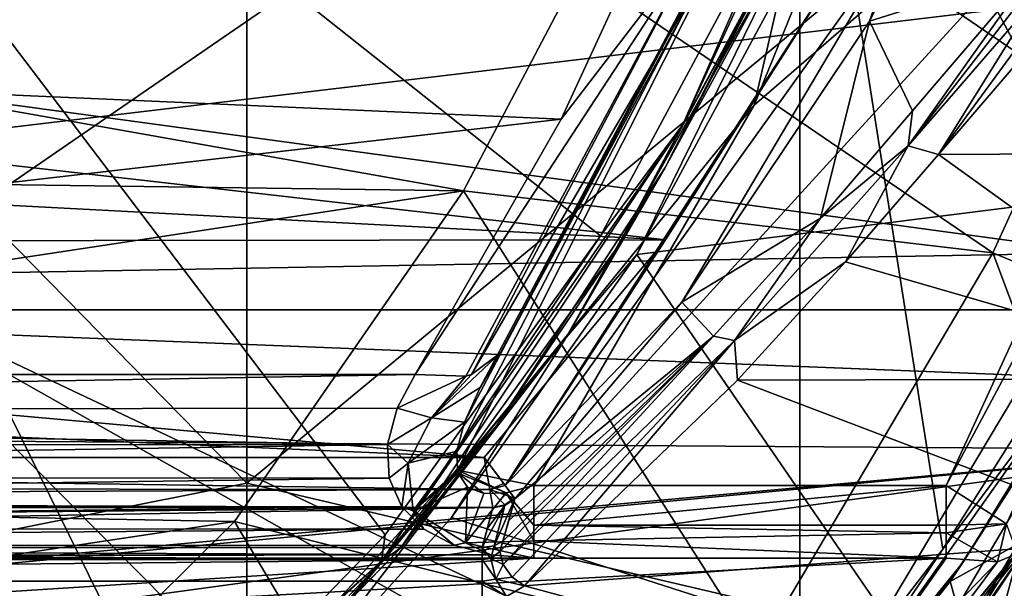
# Model space of a CAD drawing. Extents: x -252 to 252, y -10 to 987.
# Tile 526 of 656: x -106.83 to -101.97, y 892.59 to 895.39. Entities that reach past the tile are written whole.
import ezdxf

# ---------------------------------------------------------------- set-up
doc = ezdxf.new("R2010")
doc.units = 0
doc.header["$LTSCALE"] = 65.185185
for name, color, linetype in [('1760', 7, 'CONTINUOUS'), ('1763', 7, 'CONTINUOUS'), ('1764', 7, 'CONTINUOUS'), ('1782', 7, 'CONTINUOUS'), ('2641', 7, 'CONTINUOUS'), ('2642', 7, 'CONTINUOUS'), ('2643', 7, 'CONTINUOUS'), ('2645', 7, 'CONTINUOUS'), ('28', 7, 'CONTINUOUS'), ('29', 7, 'CONTINUOUS'), ('31', 7, 'CONTINUOUS'), ('32', 7, 'CONTINUOUS'), ('34', 7, 'CONTINUOUS'), ('3719', 7, 'CONTINUOUS'), ('3723', 7, 'CONTINUOUS'), ('3725', 7, 'CONTINUOUS'), ('3726', 7, 'CONTINUOUS'), ('3728', 7, 'CONTINUOUS'), ('3752', 7, 'CONTINUOUS'), ('3767', 7, 'CONTINUOUS'), ('3769', 7, 'CONTINUOUS'), ('3773', 7, 'CONTINUOUS'), ('3774', 7, 'CONTINUOUS'), ('3791', 7, 'CONTINUOUS'), ('3793', 7, 'CONTINUOUS'), ('3797', 7, 'CONTINUOUS'), ('3798', 7, 'CONTINUOUS'), ('3927', 7, 'CONTINUOUS'), ('430', 7, 'CONTINUOUS'), ('432', 7, 'CONTINUOUS'), ('433', 7, 'CONTINUOUS'), ('436', 7, 'CONTINUOUS'), ('448', 7, 'CONTINUOUS'), ('450', 7, 'CONTINUOUS'), ('451', 7, 'CONTINUOUS'), ('460', 7, 'CONTINUOUS'), ('470', 7, 'CONTINUOUS'), ('471', 7, 'CONTINUOUS'), ('472', 7, 'CONTINUOUS'), ('482', 7, 'CONTINUOUS'), ('483', 7, 'CONTINUOUS'), ('484', 7, 'CONTINUOUS'), ('50', 7, 'CONTINUOUS'), ('52', 7, 'CONTINUOUS'), ('53', 7, 'CONTINUOUS'), ('582', 7, 'CONTINUOUS'), ('627', 7, 'CONTINUOUS'), ('639', 7, 'CONTINUOUS')]:
    doc.layers.add(name, color=color, linetype=linetype)

msp = doc.modelspace()

# ---------------------------------------------------------------- linework, layer by layer
at = {"layer": '1760', "color": 7, "linetype": 'CONTINUOUS'}
for points in [[(-102.3664, 890.7118, -15.5), (-99.1754, 893.2858, -15.5), (-100.6017, 893.5685, -15.5), (-102.3664, 890.7118, -15.5)], [(-100.0303, 891.7136, -15.5), (-99.1754, 893.2858, -15.5), (-102.3664, 890.7118, -15.5), (-100.0303, 891.7136, -15.5)]]:
    msp.add_3dface(points, dxfattribs=at)
at = {"layer": '1763', "color": 7, "linetype": 'CONTINUOUS'}
for points in [[(-101.4966, 894.2431, -64.5), (-100.8423, 895.7593, -64.5), (-110.0001, 895.4, -64.5), (-101.4966, 894.2431, -64.5)], [(-118.3527, 893.9376, -64.5), (-101.4966, 894.2431, -64.5), (-110.0001, 895.4, -64.5), (-118.3527, 893.9376, -64.5)], [(-103.0801, 891.5918, -64.5), (-101.4966, 894.2431, -64.5), (-118.3527, 893.9376, -64.5), (-103.0801, 891.5918, -64.5)], [(-116.7303, 891.3406, -64.5), (-103.0801, 891.5918, -64.5), (-118.3527, 893.9376, -64.5), (-116.7303, 891.3406, -64.5)]]:
    msp.add_3dface(points, dxfattribs=at)
at = {"layer": '1764', "color": 7, "linetype": 'CONTINUOUS'}
msp.add_3dface([(-102.4459, 890.7714, -15.6), (-100.692, 893.612, -15.6), (-101.4482, 892.2345, -63.5), (-102.4459, 890.7714, -15.6)], dxfattribs=at)
at = {"layer": '1782', "color": 7, "linetype": 'CONTINUOUS'}
for points in [[(-100.5498, 895.1412, -64.366), (-101.4966, 894.2431, -64.5), (-102.0455, 892.2199, -64.366), (-100.5498, 895.1412, -64.366)], [(-100.5498, 895.1412, -64.366), (-102.0455, 892.2199, -64.366), (-100.2109, 895.0023, -63.9995), (-100.5498, 895.1412, -64.366)], [(-100.2109, 895.0023, -63.9995), (-102.0455, 892.2199, -64.366), (-101.736, 892.024, -63.9995), (-100.2109, 895.0023, -63.9995)], [(-101.4966, 894.2431, -64.5), (-103.0801, 891.5918, -64.5), (-102.0455, 892.2199, -64.366), (-101.4966, 894.2431, -64.5)]]:
    msp.add_3dface(points, dxfattribs=at)
at = {"layer": '2641', "color": 7, "linetype": 'CONTINUOUS'}
for points in [[(-100.692, 893.612, -15.6), (-102.4459, 890.7714, -15.6), (-101.7268, 891.7371, -15.5293), (-100.692, 893.612, -15.6)], [(-102.3664, 890.7118, -15.5), (-100.6017, 893.5685, -15.5), (-101.7268, 891.7371, -15.5293), (-102.3664, 890.7118, -15.5)]]:
    msp.add_3dface(points, dxfattribs=at)
at = {"layer": '2642', "color": 7, "linetype": 'CONTINUOUS'}
for points in [[(-104.6397, 894.5483, -68.3), (-110, 895.5, -68.3), (-104.0675, 895.6356, -68.3), (-104.6397, 894.5483, -68.3)], [(-115.4447, 894.6957, -68.3), (-110, 895.5, -68.3), (-104.6397, 894.5483, -68.3), (-115.4447, 894.6957, -68.3)], [(-114.3603, 893.0753, -68.3), (-115.4447, 894.6957, -68.3), (-104.6397, 894.5483, -68.3), (-114.3603, 893.0753, -68.3)], [(-105.7701, 892.9152, -68.3), (-114.3603, 893.0753, -68.3), (-104.6397, 894.5483, -68.3), (-105.7701, 892.9152, -68.3)], [(-113.1364, 891.8089, -68.3), (-114.3603, 893.0753, -68.3), (-105.7701, 892.9152, -68.3), (-113.1364, 891.8089, -68.3)], [(-107.0053, 891.6936, -68.3), (-113.1364, 891.8089, -68.3), (-105.7701, 892.9152, -68.3), (-107.0053, 891.6936, -68.3)]]:
    msp.add_3dface(points, dxfattribs=at)
at = {"layer": '2643', "color": 7, "linetype": 'CONTINUOUS'}
for points in [[(-101.4432, 895.517, -68.4), (-99.7587, 893.3017, -68.5), (-102.0249, 894.2419, -68.4), (-101.4432, 895.517, -68.4)], [(-102.0249, 894.2419, -68.4), (-100.9104, 891.2731, -68.5), (-103.1876, 892.273, -68.4), (-102.0249, 894.2419, -68.4)], [(-99.7587, 893.3017, -68.5), (-100.9104, 891.2731, -68.5), (-102.0249, 894.2419, -68.4), (-99.7587, 893.3017, -68.5)]]:
    msp.add_3dface(points, dxfattribs=at)
at = {"layer": '2645', "color": 7, "linetype": 'CONTINUOUS'}
for points in [[(-104.6397, 894.5483, -68.3), (-104.0675, 895.6356, -68.3), (-102.0249, 894.2419, -68.4), (-104.6397, 894.5483, -68.3)], [(-104.0675, 895.6356, -68.3), (-101.4432, 895.517, -68.4), (-102.0249, 894.2419, -68.4), (-104.0675, 895.6356, -68.3)], [(-105.7701, 892.9152, -68.3), (-104.6397, 894.5483, -68.3), (-103.1876, 892.273, -68.4), (-105.7701, 892.9152, -68.3)], [(-104.6397, 894.5483, -68.3), (-102.0249, 894.2419, -68.4), (-103.1876, 892.273, -68.4), (-104.6397, 894.5483, -68.3)], [(-107.0053, 891.6936, -68.3), (-105.7701, 892.9152, -68.3), (-104.4578, 890.7128, -68.4), (-107.0053, 891.6936, -68.3)], [(-105.7701, 892.9152, -68.3), (-103.1876, 892.273, -68.4), (-104.4578, 890.7128, -68.4), (-105.7701, 892.9152, -68.3)]]:
    msp.add_3dface(points, dxfattribs=at)
at = {"layer": '28', "color": 7, "linetype": 'CONTINUOUS'}
for points in [[(-102.2358, 892.6202, 13.5), (-101.3852, 893.9445, 13.5), (-100.8394, 893.3915, 13.5), (-102.2358, 892.6202, 13.5)], [(-101.9793, 891.7135, 13.5), (-102.2358, 892.6202, 13.5), (-100.8394, 893.3915, 13.5), (-101.9793, 891.7135, 13.5)], [(-103.1375, 891.4907, 13.5), (-102.2358, 892.6202, 13.5), (-101.9793, 891.7135, 13.5), (-103.1375, 891.4907, 13.5)]]:
    msp.add_3dface(points, dxfattribs=at)
at = {"layer": '29', "color": 7, "linetype": 'CONTINUOUS'}
for points in [[(-102.0234, 891.2563, 14.4323), (-100.9649, 892.7155, 13.75), (-100.8088, 892.9617, 14.4573), (-102.0234, 891.2563, 14.4323)], [(-102.091, 891.174, 13.75), (-100.9649, 892.7155, 13.75), (-102.0234, 891.2563, 14.4323), (-102.091, 891.174, 13.75)]]:
    msp.add_3dface(points, dxfattribs=at)
at = {"layer": '31', "color": 7, "linetype": 'CONTINUOUS'}
for points in [[(-105.7088, 893.1049, 16.0769), (-105.7088, 898.0142, 17.0685), (-110.0084, 897.491, 17.3627), (-105.7088, 893.1049, 16.0769)], [(-105.7088, 898.0142, 17.0685), (-105.7088, 893.1049, 16.0769), (-101.537, 896.5541, 15.7033), (-105.7088, 898.0142, 17.0685)], [(-110.0084, 892.2514, 16.2363), (-105.7088, 893.1049, 16.0769), (-110.0084, 897.491, 17.3627), (-110.0084, 892.2514, 16.2363)], [(-101.537, 896.5541, 15.7033), (-105.7088, 893.1049, 16.0769), (-101.5381, 892.1289, 14.6713), (-101.537, 896.5541, 15.7033)], [(-105.7065, 888.303, 14.5957), (-105.7088, 893.1049, 16.0769), (-110.0084, 892.2514, 16.2363), (-105.7065, 888.303, 14.5957)], [(-105.7088, 893.1049, 16.0769), (-105.7065, 888.303, 14.5957), (-101.5381, 892.1289, 14.6713), (-105.7088, 893.1049, 16.0769)]]:
    msp.add_3dface(points, dxfattribs=at)
at = {"layer": '32', "color": 7, "linetype": 'CONTINUOUS'}
for points in [[(-101.2543, 894.1722, 13.8664), (-101.3852, 893.9445, 13.5), (-102.1726, 892.7137, 13.836), (-101.2543, 894.1722, 13.8664)], [(-101.3852, 893.9445, 13.5), (-102.2358, 892.6202, 13.5), (-102.1726, 892.7137, 13.836), (-101.3852, 893.9445, 13.5)], [(-102.1726, 892.7137, 13.836), (-102.2358, 892.6202, 13.5), (-103.1303, 891.4966, 13.8046), (-102.1726, 892.7137, 13.836)], [(-102.2358, 892.6202, 13.5), (-103.1375, 891.4907, 13.5), (-103.1303, 891.4966, 13.8046), (-102.2358, 892.6202, 13.5)]]:
    msp.add_3dface(points, dxfattribs=at)
at = {"layer": '34', "color": 7, "linetype": 'CONTINUOUS'}
for points in [[(-107.6332, 894.0646, 15.5447), (-107.6332, 899.7373, 16.5466), (-102.9787, 897.2633, 15.2468), (-107.6332, 894.0646, 15.5447)], [(-102.9777, 891.8608, 13.9962), (-107.6332, 894.0646, 15.5447), (-102.9787, 897.2633, 15.2468), (-102.9777, 891.8608, 13.9962)], [(-101.357, 894.2264, 14.0479), (-102.9787, 897.2633, 15.2468), (-100.5073, 895.9337, 14.0735), (-101.357, 894.2264, 14.0479)], [(-102.9777, 891.8608, 13.9962), (-102.9787, 897.2633, 15.2468), (-102.2722, 892.7797, 14.0191), (-102.9777, 891.8608, 13.9962)], [(-102.2722, 892.7797, 14.0191), (-102.9787, 897.2633, 15.2468), (-101.357, 894.2264, 14.0479), (-102.2722, 892.7797, 14.0191)], [(-106.0863, 889.2028, 13.9084), (-107.6332, 894.0646, 15.5447), (-104.1891, 890.5905, 13.959), (-106.0863, 889.2028, 13.9084)], [(-107.6309, 888.516, 13.8795), (-107.6332, 894.0646, 15.5447), (-106.0863, 889.2028, 13.9084), (-107.6309, 888.516, 13.8795)], [(-104.1891, 890.5905, 13.959), (-107.6332, 894.0646, 15.5447), (-103.2245, 891.5741, 13.9888), (-104.1891, 890.5905, 13.959)], [(-103.2245, 891.5741, 13.9888), (-107.6332, 894.0646, 15.5447), (-102.9777, 891.8608, 13.9962), (-103.2245, 891.5741, 13.9888)]]:
    msp.add_3dface(points, dxfattribs=at)
at = {"layer": '3719', "color": 7, "linetype": 'CONTINUOUS'}
for points in [[(-120.279, 895.5802, 13.5), (-119.1625, 893.3947, 13.5), (-99.6588, 895.7244, 13.5), (-120.279, 895.5802, 13.5)], [(-99.6588, 895.7244, 13.5), (-119.1625, 893.3947, 13.5), (-100.9118, 893.2711, 13.5), (-99.6588, 895.7244, 13.5)], [(-119.1625, 893.3947, 13.5), (-118.0222, 891.7155, 13.5), (-100.9118, 893.2711, 13.5), (-119.1625, 893.3947, 13.5)], [(-100.9118, 893.2711, 13.5), (-118.0222, 891.7155, 13.5), (-110, 892.4164, 13.5), (-100.9118, 893.2711, 13.5)], [(-100.9118, 893.2711, 13.5), (-110, 892.4164, 13.5), (-109.0444, 892.1611, 13.5), (-100.9118, 893.2711, 13.5)], [(-102.1387, 891.5112, 13.5), (-100.9118, 893.2711, 13.5), (-109.0444, 892.1611, 13.5), (-102.1387, 891.5112, 13.5)]]:
    msp.add_3dface(points, dxfattribs=at)
at = {"layer": '3723', "color": 7, "linetype": 'CONTINUOUS'}
for points in [[(-101.6947, 895.4263, 1.1089), (-100.1681, 894.739, 3.02), (-102.2943, 894.728, 3.045), (-101.6947, 895.4263, 1.1089)], [(-102.2943, 894.728, 3.045), (-100.7557, 893.6198, 5.1081), (-102.7529, 894.1981, 4.1282), (-102.2943, 894.728, 3.045)], [(-100.1681, 894.739, 3.02), (-100.7557, 893.6198, 5.1081), (-102.2943, 894.728, 3.045), (-100.1681, 894.739, 3.02)], [(-102.7529, 894.1981, 4.1282), (-100.7557, 893.6198, 5.1081), (-103.2866, 893.6136, 5.1178), (-102.7529, 894.1981, 4.1282)], [(-103.2866, 893.6136, 5.1178), (-101.2332, 892.8325, 6.2191), (-104.3378, 892.5983, 6.5121), (-103.2866, 893.6136, 5.1178)], [(-100.7557, 893.6198, 5.1081), (-101.2332, 892.8325, 6.2191), (-103.2866, 893.6136, 5.1178), (-100.7557, 893.6198, 5.1081)], [(-101.2332, 892.8325, 6.2191), (-101.8594, 891.9283, 7.2749), (-104.3378, 892.5983, 6.5121), (-101.2332, 892.8325, 6.2191)], [(-104.3378, 892.5983, 6.5121), (-101.8594, 891.9283, 7.2749), (-104.4275, 892.5455, 6.576), (-104.3378, 892.5983, 6.5121)]]:
    msp.add_3dface(points, dxfattribs=at)
at = {"layer": '3725', "color": 7, "linetype": 'CONTINUOUS'}
for points in [[(-103.6424, 894.3063, 8), (-117.3538, 895.8699, 8), (-102.6395, 895.8821, 8), (-103.6424, 894.3063, 8)], [(-116.8366, 895.0008, 8), (-117.3538, 895.8699, 8), (-103.6424, 894.3063, 8), (-116.8366, 895.0008, 8)], [(-116.3474, 894.2922, 8), (-116.8366, 895.0008, 8), (-103.6424, 894.3063, 8), (-116.3474, 894.2922, 8)], [(-104.5366, 893.2313, 8), (-116.3474, 894.2922, 8), (-103.6424, 894.3063, 8), (-104.5366, 893.2313, 8)], [(-115.9014, 893.7252, 8), (-116.3474, 894.2922, 8), (-104.5366, 893.2313, 8), (-115.9014, 893.7252, 8)], [(-115.4635, 893.2313, 8), (-115.9014, 893.7252, 8), (-104.5366, 893.2313, 8), (-115.4635, 893.2313, 8)]]:
    msp.add_3dface(points, dxfattribs=at)
at = {"layer": '3726', "color": 7, "linetype": 'CONTINUOUS'}
for points in [[(-115.4788, 892.8823, 7.2106), (-115.5059, 892.9851, 7.7934), (-104.4941, 892.9851, 7.7934), (-115.4788, 892.8823, 7.2106)], [(-115.4522, 892.7873, 6.6716), (-115.4788, 892.8823, 7.2106), (-104.4941, 892.9851, 7.7934), (-115.4522, 892.7873, 6.6716)], [(-104.5478, 892.7873, 6.6716), (-115.4522, 892.7873, 6.6716), (-104.4941, 892.9851, 7.7934), (-104.5478, 892.7873, 6.6716)], [(-104.5212, 892.8823, 7.2104), (-104.5478, 892.7873, 6.6716), (-104.4941, 892.9851, 7.7934), (-104.5212, 892.8823, 7.2104)], [(-104.4939, 892.9836, 7.7848), (-104.5212, 892.8823, 7.2104), (-104.4941, 892.9851, 7.7934), (-104.4939, 892.9836, 7.7848)]]:
    msp.add_3dface(points, dxfattribs=at)
at = {"layer": '3728', "color": 7, "linetype": 'CONTINUOUS'}
for points in [[(-101.698, 897.2587, 7.7718), (-101.8265, 895.6409, 1.1369), (-102.6339, 895.3869, 7.7718), (-101.698, 897.2587, 7.7718)], [(-101.8265, 895.6409, 1.1369), (-102.4219, 894.9433, 3.0924), (-102.6339, 895.3869, 7.7718), (-101.8265, 895.6409, 1.1369)], [(-102.6339, 895.3869, 7.7718), (-102.8766, 894.4139, 4.1864), (-103.5614, 893.9991, 7.7718), (-102.6339, 895.3869, 7.7718)], [(-102.4219, 894.9433, 3.0924), (-102.8766, 894.4139, 4.1864), (-102.6339, 895.3869, 7.7718), (-102.4219, 894.9433, 3.0924)], [(-102.8766, 894.4139, 4.1864), (-103.4052, 893.8309, 5.186), (-103.5614, 893.9991, 7.7718), (-102.8766, 894.4139, 4.1864)], [(-103.4052, 893.8309, 5.186), (-104.3855, 893.0285, 7.7718), (-103.5614, 893.9991, 7.7718), (-103.4052, 893.8309, 5.186)], [(-104.4444, 892.8189, 6.5941), (-104.4154, 892.9202, 7.1634), (-103.4052, 893.8309, 5.186), (-104.4444, 892.8189, 6.5941)], [(-104.4154, 892.9202, 7.1634), (-104.3855, 893.0285, 7.7718), (-103.4052, 893.8309, 5.186), (-104.4154, 892.9202, 7.1634)]]:
    msp.add_3dface(points, dxfattribs=at)
at = {"layer": '3752', "color": 7, "linetype": 'CONTINUOUS'}
for points in [[(-100.9118, 893.2711, 13.5), (-102.1387, 891.5112, 13.5), (-100.7834, 893.1425, 13.4268), (-100.9118, 893.2711, 13.5)], [(-101.9437, 891.3549, 13.25), (-100.7834, 893.1425, 13.4268), (-102.4845, 890.8271, 13.4268), (-101.9437, 891.3549, 13.25)], [(-100.7834, 893.1425, 13.4268), (-102.1387, 891.5112, 13.5), (-102.4845, 890.8271, 13.4268), (-100.7834, 893.1425, 13.4268)]]:
    msp.add_3dface(points, dxfattribs=at)
at = {"layer": '3767', "color": 7, "linetype": 'CONTINUOUS'}
for points in [[(-115.4522, 892.7873, 6.6716), (-104.5478, 892.7873, 6.6716), (-104.5478, 892.729, 6.5772), (-115.4522, 892.7873, 6.6716)], [(-115.4522, 892.7873, 6.6716), (-104.5478, 892.729, 6.5772), (-115.4522, 892.729, 6.5772), (-115.4522, 892.7873, 6.6716)], [(-115.4522, 892.729, 6.5772), (-104.5478, 892.729, 6.5772), (-115.4522, 892.6218, 6.5487), (-115.4522, 892.729, 6.5772)], [(-104.5478, 892.729, 6.5772), (-104.5478, 892.6218, 6.5487), (-115.4522, 892.6218, 6.5487), (-104.5478, 892.729, 6.5772)], [(-104.5478, 892.5243, 6.6016), (-115.4522, 892.5243, 6.6016), (-115.4522, 892.6218, 6.5487), (-104.5478, 892.5243, 6.6016)], [(-104.5478, 892.6218, 6.5487), (-104.5478, 892.5243, 6.6016), (-115.4522, 892.6218, 6.5487), (-104.5478, 892.6218, 6.5487)]]:
    msp.add_3dface(points, dxfattribs=at)
at = {"layer": '3769', "color": 7, "linetype": 'CONTINUOUS'}
for points in [[(-104.3855, 893.0285, 7.7718), (-104.4444, 892.8189, 6.5941), (-104.488, 892.7966, 6.6509), (-104.3855, 893.0285, 7.7718)], [(-104.435, 892.995, 7.78), (-104.3855, 893.0285, 7.7718), (-104.488, 892.7966, 6.6509), (-104.435, 892.995, 7.78)], [(-104.3855, 893.0285, 7.7718), (-104.4154, 892.9202, 7.1634), (-104.4444, 892.8189, 6.5941), (-104.3855, 893.0285, 7.7718)], [(-104.5478, 892.7873, 6.6716), (-104.5212, 892.8823, 7.2104), (-104.435, 892.995, 7.78), (-104.5478, 892.7873, 6.6716)], [(-104.5478, 892.7873, 6.6716), (-104.435, 892.995, 7.78), (-104.488, 892.7966, 6.6509), (-104.5478, 892.7873, 6.6716)], [(-104.5212, 892.8823, 7.2104), (-104.4939, 892.9836, 7.7848), (-104.435, 892.995, 7.78), (-104.5212, 892.8823, 7.2104)]]:
    msp.add_3dface(points, dxfattribs=at)
at = {"layer": '3773', "color": 7, "linetype": 'CONTINUOUS'}
for points in [[(-101.8265, 895.6409, 1.1369), (-101.838, 895.5534, 1.1092), (-102.4434, 894.7706, 3.1159), (-101.8265, 895.6409, 1.1369)], [(-102.4219, 894.9433, 3.0924), (-101.8265, 895.6409, 1.1369), (-102.4434, 894.7706, 3.1159), (-102.4219, 894.9433, 3.0924)], [(-101.838, 895.5534, 1.1092), (-101.8153, 895.4974, 1.0989), (-102.4434, 894.7706, 3.1159), (-101.838, 895.5534, 1.1092)], [(-101.8153, 895.4974, 1.0989), (-102.2943, 894.728, 3.045), (-102.4434, 894.7706, 3.1159), (-101.8153, 895.4974, 1.0989)], [(-102.2943, 894.728, 3.045), (-101.8153, 895.4974, 1.0989), (-101.7646, 895.4485, 1.0978), (-102.2943, 894.728, 3.045)], [(-101.6947, 895.4263, 1.1089), (-102.2943, 894.728, 3.045), (-101.7646, 895.4485, 1.0978), (-101.6947, 895.4263, 1.1089)], [(-102.8766, 894.4139, 4.1864), (-102.4219, 894.9433, 3.0924), (-102.4434, 894.7706, 3.1159), (-102.8766, 894.4139, 4.1864)], [(-103.3005, 893.8096, 4.9394), (-102.8766, 894.4139, 4.1864), (-102.4434, 894.7706, 3.1159), (-103.3005, 893.8096, 4.9394)], [(-102.7529, 894.1981, 4.1282), (-103.3005, 893.8096, 4.9394), (-102.4434, 894.7706, 3.1159), (-102.7529, 894.1981, 4.1282)], [(-102.2943, 894.728, 3.045), (-102.7529, 894.1981, 4.1282), (-102.4434, 894.7706, 3.1159), (-102.2943, 894.728, 3.045)], [(-103.4052, 893.8309, 5.186), (-102.8766, 894.4139, 4.1864), (-103.3005, 893.8096, 4.9394), (-103.4052, 893.8309, 5.186)], [(-102.7529, 894.1981, 4.1282), (-103.2866, 893.6136, 5.1178), (-103.3005, 893.8096, 4.9394), (-102.7529, 894.1981, 4.1282)], [(-104.4597, 892.7681, 6.5383), (-103.4052, 893.8309, 5.186), (-104.4428, 892.7031, 6.5007), (-104.4597, 892.7681, 6.5383)], [(-104.4444, 892.8189, 6.5941), (-103.4052, 893.8309, 5.186), (-104.4597, 892.7681, 6.5383), (-104.4444, 892.8189, 6.5941)], [(-104.4428, 892.7031, 6.5007), (-103.4052, 893.8309, 5.186), (-103.3005, 893.8096, 4.9394), (-104.4428, 892.7031, 6.5007)], [(-104.4428, 892.7031, 6.5007), (-103.3005, 893.8096, 4.9394), (-104.3983, 892.6411, 6.4911), (-104.4428, 892.7031, 6.5007)], [(-103.3005, 893.8096, 4.9394), (-104.3378, 892.5983, 6.5121), (-104.3983, 892.6411, 6.4911), (-103.3005, 893.8096, 4.9394)], [(-103.2866, 893.6136, 5.1178), (-104.3378, 892.5983, 6.5121), (-103.3005, 893.8096, 4.9394), (-103.2866, 893.6136, 5.1178)]]:
    msp.add_3dface(points, dxfattribs=at)
at = {"layer": '3774', "color": 7, "linetype": 'CONTINUOUS'}
for points in [[(-104.5478, 892.7873, 6.6716), (-104.488, 892.7966, 6.6509), (-104.5034, 892.7329, 6.5643), (-104.5478, 892.7873, 6.6716)], [(-104.5478, 892.729, 6.5772), (-104.5478, 892.7873, 6.6716), (-104.5034, 892.7329, 6.5643), (-104.5478, 892.729, 6.5772)], [(-104.488, 892.7966, 6.6509), (-104.4597, 892.7681, 6.5383), (-104.5034, 892.7329, 6.5643), (-104.488, 892.7966, 6.6509)], [(-104.488, 892.7966, 6.6509), (-104.4444, 892.8189, 6.5941), (-104.4597, 892.7681, 6.5383), (-104.488, 892.7966, 6.6509)], [(-104.5478, 892.729, 6.5772), (-104.5034, 892.7329, 6.5643), (-104.4789, 892.6315, 6.534), (-104.5478, 892.729, 6.5772)], [(-104.5478, 892.6218, 6.5487), (-104.5478, 892.729, 6.5772), (-104.4789, 892.6315, 6.534), (-104.5478, 892.6218, 6.5487)], [(-104.4597, 892.7681, 6.5383), (-104.4428, 892.7031, 6.5007), (-104.5034, 892.7329, 6.5643), (-104.4597, 892.7681, 6.5383)], [(-104.5034, 892.7329, 6.5643), (-104.4428, 892.7031, 6.5007), (-104.4789, 892.6315, 6.534), (-104.5034, 892.7329, 6.5643)], [(-104.4428, 892.7031, 6.5007), (-104.3983, 892.6411, 6.4911), (-104.4789, 892.6315, 6.534), (-104.4428, 892.7031, 6.5007)], [(-104.4275, 892.5455, 6.576), (-104.5478, 892.6218, 6.5487), (-104.4789, 892.6315, 6.534), (-104.4275, 892.5455, 6.576)], [(-104.3983, 892.6411, 6.4911), (-104.3378, 892.5983, 6.5121), (-104.4789, 892.6315, 6.534), (-104.3983, 892.6411, 6.4911)], [(-104.3378, 892.5983, 6.5121), (-104.4275, 892.5455, 6.576), (-104.4789, 892.6315, 6.534), (-104.3378, 892.5983, 6.5121)], [(-104.4275, 892.5455, 6.576), (-104.5478, 892.5243, 6.6016), (-104.5478, 892.6218, 6.5487), (-104.4275, 892.5455, 6.576)]]:
    msp.add_3dface(points, dxfattribs=at)
at = {"layer": '3791', "color": 7, "linetype": 'CONTINUOUS'}
for points in [[(-101.698, 897.2587, 7.7718), (-102.6339, 895.3869, 7.7718), (-102.4824, 895.8171, 7.9343), (-101.698, 897.2587, 7.7718)], [(-104.4337, 893.0942, 7.9344), (-102.6395, 895.8821, 8), (-102.4824, 895.8171, 7.9343), (-104.4337, 893.0942, 7.9344)], [(-103.6424, 894.3063, 8), (-102.6395, 895.8821, 8), (-104.4337, 893.0942, 7.9344), (-103.6424, 894.3063, 8)], [(-103.5614, 893.9991, 7.7718), (-104.4337, 893.0942, 7.9344), (-102.4824, 895.8171, 7.9343), (-103.5614, 893.9991, 7.7718)], [(-102.6339, 895.3869, 7.7718), (-103.5614, 893.9991, 7.7718), (-102.4824, 895.8171, 7.9343), (-102.6339, 895.3869, 7.7718)], [(-104.5366, 893.2313, 8), (-103.6424, 894.3063, 8), (-104.4337, 893.0942, 7.9344), (-104.5366, 893.2313, 8)], [(-103.5614, 893.9991, 7.7718), (-104.3855, 893.0285, 7.7718), (-104.4337, 893.0942, 7.9344), (-103.5614, 893.9991, 7.7718)], [(-104.4403, 893.103, 7.9437), (-104.5366, 893.2313, 8), (-104.4337, 893.0942, 7.9344), (-104.4403, 893.103, 7.9437)], [(-104.4337, 893.0942, 7.9344), (-104.3855, 893.0285, 7.7718), (-104.3859, 893.0297, 7.7827), (-104.4337, 893.0942, 7.9344)], [(-104.3869, 893.0312, 7.7934), (-104.4337, 893.0942, 7.9344), (-104.3859, 893.0297, 7.7827), (-104.3869, 893.0312, 7.7934)]]:
    msp.add_3dface(points, dxfattribs=at)
at = {"layer": '3793', "color": 7, "linetype": 'CONTINUOUS'}
for points in [[(-115.4889, 893.0839, 7.952), (-115.4635, 893.2313, 8), (-104.5093, 893.0735, 7.9439), (-115.4889, 893.0839, 7.952)], [(-115.4635, 893.2313, 8), (-104.5366, 893.2313, 8), (-104.5093, 893.0735, 7.9439), (-115.4635, 893.2313, 8)], [(-115.499, 893.0256, 7.8922), (-115.4889, 893.0839, 7.952), (-104.5093, 893.0735, 7.9439), (-115.499, 893.0256, 7.8922)], [(-104.4941, 892.9851, 7.7934), (-115.499, 893.0256, 7.8922), (-104.5093, 893.0735, 7.9439), (-104.4941, 892.9851, 7.7934)], [(-104.4941, 892.9851, 7.7934), (-115.5059, 892.9851, 7.7934), (-115.499, 893.0256, 7.8922), (-104.4941, 892.9851, 7.7934)]]:
    msp.add_3dface(points, dxfattribs=at)
at = {"layer": '3797', "color": 7, "linetype": 'CONTINUOUS'}
for points in [[(-104.5093, 893.0735, 7.9439), (-104.5366, 893.2313, 8), (-104.4403, 893.103, 7.9437), (-104.5093, 893.0735, 7.9439)], [(-104.5093, 893.0735, 7.9439), (-104.4403, 893.103, 7.9437), (-104.4337, 893.0942, 7.9344), (-104.5093, 893.0735, 7.9439)], [(-104.5093, 893.0735, 7.9439), (-104.4337, 893.0942, 7.9344), (-104.3869, 893.0312, 7.7934), (-104.5093, 893.0735, 7.9439)], [(-104.5093, 893.0735, 7.9439), (-104.3869, 893.0312, 7.7934), (-104.4359, 892.9975, 7.7957), (-104.5093, 893.0735, 7.9439)], [(-104.4941, 892.9851, 7.7934), (-104.5093, 893.0735, 7.9439), (-104.4359, 892.9975, 7.7957), (-104.4941, 892.9851, 7.7934)]]:
    msp.add_3dface(points, dxfattribs=at)
at = {"layer": '3798', "color": 7, "linetype": 'CONTINUOUS'}
for points in [[(-104.3869, 893.0312, 7.7934), (-104.435, 892.995, 7.78), (-104.4359, 892.9975, 7.7957), (-104.3869, 893.0312, 7.7934)], [(-104.435, 892.995, 7.78), (-104.3869, 893.0312, 7.7934), (-104.3859, 893.0297, 7.7827), (-104.435, 892.995, 7.78)], [(-104.3855, 893.0285, 7.7718), (-104.435, 892.995, 7.78), (-104.3859, 893.0297, 7.7827), (-104.3855, 893.0285, 7.7718)], [(-104.4939, 892.9836, 7.7848), (-104.4941, 892.9851, 7.7934), (-104.4359, 892.9975, 7.7957), (-104.4939, 892.9836, 7.7848)], [(-104.435, 892.995, 7.78), (-104.4939, 892.9836, 7.7848), (-104.4359, 892.9975, 7.7957), (-104.435, 892.995, 7.78)]]:
    msp.add_3dface(points, dxfattribs=at)
at = {"layer": '3927', "color": 7, "linetype": 'CONTINUOUS'}
for points in [[(-110, 893.9616, 3.3992), (-9.9, 893.9616, 3.3992), (-9.9, 893.9616, -3.3992), (-110, 893.9616, 3.3992)], [(-110, 893.9616, 3.3992), (-110, 889.9656, 8.8992), (-9.9, 893.9616, 3.3992), (-110, 893.9616, 3.3992)], [(-110, 893.9616, -3.3992), (-9.9, 893.9616, -3.3992), (-9.9, 889.9656, -8.8992), (-110, 893.9616, -3.3992)], [(-110, 893.9616, -3.3992), (-110, 893.9616, 3.3992), (-9.9, 893.9616, -3.3992), (-110, 893.9616, -3.3992)], [(-110, 889.9656, -8.8992), (-110, 893.9616, -3.3992), (-9.9, 889.9656, -8.8992), (-110, 889.9656, -8.8992)], [(-110, 889.9656, 8.8992), (-9.9, 889.9656, 8.8992), (-9.9, 893.9616, 3.3992), (-110, 889.9656, 8.8992)]]:
    msp.add_3dface(points, dxfattribs=at)
at = {"layer": '430', "color": 7, "linetype": 'CONTINUOUS'}
for points in [[(-100.9646, 894.5896, -58), (-102.8868, 895.9, -58), (-99.9025, 897.1953, -58), (-100.9646, 894.5896, -58)], [(-103.7839, 894.2342, -58), (-102.8868, 895.9, -58), (-100.9646, 894.5896, -58), (-103.7839, 894.2342, -58)], [(-102.3784, 892.1922, -58), (-103.7839, 894.2342, -58), (-100.9646, 894.5896, -58), (-102.3784, 892.1922, -58)], [(-104.6978, 892.9351, -58), (-103.7839, 894.2342, -58), (-102.3784, 892.1922, -58), (-104.6978, 892.9351, -58)], [(-105.5767, 891.9583, -58), (-104.6978, 892.9351, -58), (-102.3784, 892.1922, -58), (-105.5767, 891.9583, -58)]]:
    msp.add_3dface(points, dxfattribs=at)
at = {"layer": '432', "color": 7, "linetype": 'CONTINUOUS'}
for points in [[(-102.2981, 892.1332, -57.9), (-100.8748, 894.5456, -57.9), (-101.834, 892.826, -7), (-102.2981, 892.1332, -57.9)], [(-102.5826, 891.7446, -8.0241), (-102.2981, 892.1332, -57.9), (-101.834, 892.826, -7), (-102.5826, 891.7446, -8.0241)]]:
    msp.add_3dface(points, dxfattribs=at)
at = {"layer": '433', "color": 7, "linetype": 'CONTINUOUS'}
for points in [[(-103.9619, 894.327, -11), (-105.0254, 892.8508, -11), (-109.45, 898.6721, -11), (-103.9619, 894.327, -11)], [(-103.0456, 896.0329, -11), (-103.9619, 894.327, -11), (-109.45, 898.6721, -11), (-103.0456, 896.0329, -11)], [(-105.0254, 892.8508, -11), (-106.0615, 891.7797, -11), (-109.45, 898.6721, -11), (-105.0254, 892.8508, -11)], [(-106.0615, 891.7797, -11), (-107.8863, 890.5734, -11), (-109.45, 898.6721, -11), (-106.0615, 891.7797, -11)]]:
    msp.add_3dface(points, dxfattribs=at)
at = {"layer": '436', "color": 7, "linetype": 'CONTINUOUS'}
for points in [[(-103.6426, 894.6643, -57.9), (-102.9548, 895.9912, -11.1), (-102.834, 896.258, -57.9), (-103.6426, 894.6643, -57.9)], [(-103.8767, 894.274, -11.1), (-102.9548, 895.9912, -11.1), (-103.6426, 894.6643, -57.9), (-103.8767, 894.274, -11.1)], [(-104.4756, 893.3887, -57.9), (-103.8767, 894.274, -11.1), (-103.6426, 894.6643, -57.9), (-104.4756, 893.3887, -57.9)], [(-104.949, 892.7862, -11.1), (-103.8767, 894.274, -11.1), (-104.4756, 893.3887, -57.9), (-104.949, 892.7862, -11.1)], [(-106.0608, 891.6471, -57.9), (-104.949, 892.7862, -11.1), (-104.4756, 893.3887, -57.9), (-106.0608, 891.6471, -57.9)], [(-105.9949, 891.7048, -11.1), (-104.949, 892.7862, -11.1), (-106.0608, 891.6471, -57.9), (-105.9949, 891.7048, -11.1)]]:
    msp.add_3dface(points, dxfattribs=at)
at = {"layer": '448', "color": 7, "linetype": 'CONTINUOUS'}
for points in [[(-103.6487, 896.0054, -2.5666), (-116.0979, 895.4273, -3.4143), (-104.1563, 894.9017, -4.1302), (-103.6487, 896.0054, -2.5666)], [(-116.0979, 895.4273, -3.4143), (-115.1213, 893.6425, -5.6696), (-104.1563, 894.9017, -4.1302), (-116.0979, 895.4273, -3.4143)], [(-104.1563, 894.9017, -4.1302), (-115.1213, 893.6425, -5.6696), (-104.8786, 893.6425, -5.6696), (-104.1563, 894.9017, -4.1302)], [(-115.1213, 893.6425, -5.6696), (-115.0281, 893.463, -5.8716), (-104.8786, 893.6425, -5.6696), (-115.1213, 893.6425, -5.6696)], [(-104.8786, 893.6425, -5.6696), (-115.0281, 893.463, -5.8716), (-104.9666, 893.4756, -5.8576), (-104.8786, 893.6425, -5.6696)], [(-104.9666, 893.4756, -5.8576), (-115.0281, 893.463, -5.8716), (-105.0143, 893.2967, -6.0551), (-104.9666, 893.4756, -5.8576)], [(-115.0281, 893.463, -5.8716), (-114.9851, 893.2933, -6.0589), (-105.0143, 893.2967, -6.0551), (-115.0281, 893.463, -5.8716)], [(-105.0143, 893.2967, -6.0551), (-114.9918, 893.136, -6.2294), (-105.0068, 893.1304, -6.2355), (-105.0143, 893.2967, -6.0551)], [(-114.9851, 893.2933, -6.0589), (-114.9918, 893.136, -6.2294), (-105.0143, 893.2967, -6.0551), (-114.9851, 893.2933, -6.0589)], [(-114.9918, 893.136, -6.2294), (-115.0498, 892.997, -6.3778), (-105.0068, 893.1304, -6.2355), (-114.9918, 893.136, -6.2294)], [(-105.0068, 893.1304, -6.2355), (-115.0498, 892.997, -6.3778), (-104.9442, 892.9881, -6.3872), (-105.0068, 893.1304, -6.2355)], [(-115.0498, 892.997, -6.3778), (-115.159, 892.8822, -6.4986), (-104.9442, 892.9881, -6.3872), (-115.0498, 892.997, -6.3778)], [(-104.9442, 892.9881, -6.3872), (-115.159, 892.8822, -6.4986), (-104.8346, 892.8774, -6.5037), (-104.9442, 892.9881, -6.3872)], [(-115.159, 892.8822, -6.4986), (-115.3224, 892.7959, -6.5886), (-104.8346, 892.8774, -6.5037), (-115.159, 892.8822, -6.4986)], [(-104.8346, 892.8774, -6.5037), (-115.3224, 892.7959, -6.5886), (-104.6859, 892.7986, -6.5858), (-104.8346, 892.8774, -6.5037)], [(-115.3224, 892.7959, -6.5886), (-115.5238, 892.7471, -6.639), (-104.5039, 892.7509, -6.6351), (-115.3224, 892.7959, -6.5886)], [(-104.6859, 892.7986, -6.5858), (-115.3224, 892.7959, -6.5886), (-104.5039, 892.7509, -6.6351), (-104.6859, 892.7986, -6.5858)], [(-115.7084, 892.7347, -6.6518), (-117.1758, 891.9139, -7.4629), (-104.2916, 892.7347, -6.6518), (-115.7084, 892.7347, -6.6518)], [(-104.2916, 892.7347, -6.6518), (-117.1758, 891.9139, -7.4629), (-102.2564, 892.7347, -6.6518), (-104.2916, 892.7347, -6.6518)], [(-102.2564, 892.7347, -6.6518), (-117.1758, 891.9139, -7.4629), (-102.9813, 891.7062, -7.6576), (-102.2564, 892.7347, -6.6518)], [(-104.5039, 892.7509, -6.6351), (-115.7084, 892.7347, -6.6518), (-104.2916, 892.7347, -6.6518), (-104.5039, 892.7509, -6.6351)], [(-115.5238, 892.7471, -6.639), (-115.7084, 892.7347, -6.6518), (-104.5039, 892.7509, -6.6351), (-115.5238, 892.7471, -6.639)]]:
    msp.add_3dface(points, dxfattribs=at)
at = {"layer": '450', "color": 7, "linetype": 'CONTINUOUS'}
for points in [[(-104.2916, 893.0935, -6.5), (-100.1992, 897.5729, -6.5), (-103.2041, 894.9715, -6.5), (-104.2916, 893.0935, -6.5)], [(-102.2564, 893.0935, -6.5), (-100.1992, 897.5729, -6.5), (-104.2916, 893.0935, -6.5), (-102.2564, 893.0935, -6.5)], [(-103.2041, 894.9715, -6.5), (-100.1992, 897.5729, -6.5), (-102.2639, 897.291, -6.5), (-103.2041, 894.9715, -6.5)]]:
    msp.add_3dface(points, dxfattribs=at)
at = {"layer": '451', "color": 7, "linetype": 'CONTINUOUS'}
msp.add_3dface([(-104.4571, 893.7491, -6), (-103.3734, 895.7926, -6), (-103.4569, 895.6062, -3.7345), (-104.4571, 893.7491, -6)], dxfattribs=at)
at = {"layer": '460', "color": 7, "linetype": 'CONTINUOUS'}
for points in [[(-103.2041, 894.9715, -6.5), (-102.2639, 897.291, -6.5), (-102.7342, 897.0065, -6.3536), (-103.2041, 894.9715, -6.5)], [(-104.6717, 893.2626, -6.288), (-102.7342, 897.0065, -6.3536), (-104.6344, 893.4068, -6.1963), (-104.6717, 893.2626, -6.288)], [(-104.6696, 893.1695, -6.3536), (-102.7342, 897.0065, -6.3536), (-104.6717, 893.2626, -6.288), (-104.6696, 893.1695, -6.3536)], [(-103.2041, 894.9715, -6.5), (-102.7342, 897.0065, -6.3536), (-104.6696, 893.1695, -6.3536), (-103.2041, 894.9715, -6.5)], [(-104.6344, 893.4068, -6.1963), (-102.7342, 897.0065, -6.3536), (-104.5572, 893.5774, -6.0959), (-104.6344, 893.4068, -6.1963)], [(-102.7342, 897.0065, -6.3536), (-104.4571, 893.7491, -6), (-104.5572, 893.5774, -6.0959), (-102.7342, 897.0065, -6.3536)], [(-103.3734, 895.7926, -6), (-104.4571, 893.7491, -6), (-102.7342, 897.0065, -6.3536), (-103.3734, 895.7926, -6)], [(-104.2916, 893.0935, -6.5), (-103.2041, 894.9715, -6.5), (-104.6696, 893.1695, -6.3536), (-104.2916, 893.0935, -6.5)], [(-104.2916, 893.0935, -6.5), (-104.6696, 893.1695, -6.3536), (-104.4286, 893.0573, -6.4915), (-104.2916, 893.0935, -6.5)], [(-104.4286, 893.0573, -6.4915), (-104.6696, 893.1695, -6.3536), (-104.6656, 893.1544, -6.3652), (-104.4286, 893.0573, -6.4915)], [(-104.5388, 893.0542, -6.4664), (-104.4286, 893.0573, -6.4915), (-104.6656, 893.1544, -6.3652), (-104.5388, 893.0542, -6.4664)], [(-104.6193, 893.0857, -6.4246), (-104.5388, 893.0542, -6.4664), (-104.6656, 893.1544, -6.3652), (-104.6193, 893.0857, -6.4246)]]:
    msp.add_3dface(points, dxfattribs=at)
at = {"layer": '470', "color": 7, "linetype": 'CONTINUOUS'}
for points in [[(-103.6487, 896.0054, -2.5666), (-104.1563, 894.9017, -4.1302), (-103.4489, 895.8264, -3.0197), (-103.6487, 896.0054, -2.5666)], [(-104.1563, 894.9017, -4.1302), (-104.8786, 893.6425, -5.6696), (-103.4489, 895.8264, -3.0197), (-104.1563, 894.9017, -4.1302)], [(-103.4489, 895.8264, -3.0197), (-104.8786, 893.6425, -5.6696), (-104.627, 893.6334, -5.8028), (-103.4489, 895.8264, -3.0197)], [(-104.599, 893.6417, -5.8258), (-103.4489, 895.8264, -3.0197), (-104.627, 893.6334, -5.8028), (-104.599, 893.6417, -5.8258)], [(-103.4569, 895.6062, -3.7345), (-103.4489, 895.8264, -3.0197), (-104.599, 893.6417, -5.8258), (-103.4569, 895.6062, -3.7345)], [(-104.4571, 893.7491, -6), (-103.4569, 895.6062, -3.7345), (-104.599, 893.6417, -5.8258), (-104.4571, 893.7491, -6)]]:
    msp.add_3dface(points, dxfattribs=at)
at = {"layer": '471', "color": 7, "linetype": 'CONTINUOUS'}
for points in [[(-104.4571, 893.7491, -6), (-104.599, 893.6417, -5.8258), (-104.7979, 893.4271, -5.9685), (-104.4571, 893.7491, -6)], [(-104.5572, 893.5774, -6.0959), (-104.4571, 893.7491, -6), (-104.7979, 893.4271, -5.9685), (-104.5572, 893.5774, -6.0959)], [(-104.8786, 893.6425, -5.6696), (-104.9666, 893.4756, -5.8576), (-104.627, 893.6334, -5.8028), (-104.8786, 893.6425, -5.6696)], [(-104.627, 893.6334, -5.8028), (-104.9666, 893.4756, -5.8576), (-104.7979, 893.4271, -5.9685), (-104.627, 893.6334, -5.8028)], [(-104.599, 893.6417, -5.8258), (-104.627, 893.6334, -5.8028), (-104.7979, 893.4271, -5.9685), (-104.599, 893.6417, -5.8258)], [(-104.6344, 893.4068, -6.1963), (-104.5572, 893.5774, -6.0959), (-104.7979, 893.4271, -5.9685), (-104.6344, 893.4068, -6.1963)], [(-104.9666, 893.4756, -5.8576), (-105.0143, 893.2967, -6.0551), (-104.7979, 893.4271, -5.9685), (-104.9666, 893.4756, -5.8576)], [(-104.7979, 893.4271, -5.9685), (-105.0143, 893.2967, -6.0551), (-104.9121, 893.2042, -6.1721), (-104.7979, 893.4271, -5.9685)], [(-104.6344, 893.4068, -6.1963), (-104.7979, 893.4271, -5.9685), (-104.9121, 893.2042, -6.1721), (-104.6344, 893.4068, -6.1963)], [(-104.6717, 893.2626, -6.288), (-104.6344, 893.4068, -6.1963), (-104.9121, 893.2042, -6.1721), (-104.6717, 893.2626, -6.288)], [(-105.0143, 893.2967, -6.0551), (-105.0068, 893.1304, -6.2355), (-104.9121, 893.2042, -6.1721), (-105.0143, 893.2967, -6.0551)], [(-104.6717, 893.2626, -6.288), (-104.9121, 893.2042, -6.1721), (-104.8883, 892.9682, -6.4101), (-104.6717, 893.2626, -6.288)], [(-104.6696, 893.1695, -6.3536), (-104.6717, 893.2626, -6.288), (-104.8883, 892.9682, -6.4101), (-104.6696, 893.1695, -6.3536)], [(-105.0068, 893.1304, -6.2355), (-104.9442, 892.9881, -6.3872), (-104.9121, 893.2042, -6.1721), (-105.0068, 893.1304, -6.2355)], [(-104.9121, 893.2042, -6.1721), (-104.9442, 892.9881, -6.3872), (-104.8883, 892.9682, -6.4101), (-104.9121, 893.2042, -6.1721)], [(-104.6656, 893.1544, -6.3652), (-104.6696, 893.1695, -6.3536), (-104.8883, 892.9682, -6.4101), (-104.6656, 893.1544, -6.3652)], [(-104.6193, 893.0857, -6.4246), (-104.6656, 893.1544, -6.3652), (-104.8883, 892.9682, -6.4101), (-104.6193, 893.0857, -6.4246)], [(-104.6193, 893.0857, -6.4246), (-104.8883, 892.9682, -6.4101), (-104.6286, 892.8111, -6.5752), (-104.6193, 893.0857, -6.4246)], [(-104.5388, 893.0542, -6.4664), (-104.6193, 893.0857, -6.4246), (-104.6286, 892.8111, -6.5752), (-104.5388, 893.0542, -6.4664)], [(-104.2916, 893.0935, -6.5), (-104.4286, 893.0573, -6.4915), (-104.2916, 892.8987, -6.5395), (-104.2916, 893.0935, -6.5)], [(-104.4286, 893.0573, -6.4915), (-104.5388, 893.0542, -6.4664), (-104.6286, 892.8111, -6.5752), (-104.4286, 893.0573, -6.4915)], [(-104.4286, 893.0573, -6.4915), (-104.6286, 892.8111, -6.5752), (-104.2916, 892.8205, -6.5811), (-104.4286, 893.0573, -6.4915)], [(-104.4286, 893.0573, -6.4915), (-104.2916, 892.8205, -6.5811), (-104.2916, 892.8987, -6.5395), (-104.4286, 893.0573, -6.4915)], [(-104.9442, 892.9881, -6.3872), (-104.8346, 892.8774, -6.5037), (-104.8883, 892.9682, -6.4101), (-104.9442, 892.9881, -6.3872)], [(-104.8883, 892.9682, -6.4101), (-104.6859, 892.7986, -6.5858), (-104.6286, 892.8111, -6.5752), (-104.8883, 892.9682, -6.4101)], [(-104.8346, 892.8774, -6.5037), (-104.6859, 892.7986, -6.5858), (-104.8883, 892.9682, -6.4101), (-104.8346, 892.8774, -6.5037)], [(-104.6859, 892.7986, -6.5858), (-104.5039, 892.7509, -6.6351), (-104.6286, 892.8111, -6.5752), (-104.6859, 892.7986, -6.5858)], [(-104.6286, 892.8111, -6.5752), (-104.2916, 892.7347, -6.6518), (-104.2916, 892.8205, -6.5811), (-104.6286, 892.8111, -6.5752)], [(-104.5039, 892.7509, -6.6351), (-104.2916, 892.7347, -6.6518), (-104.6286, 892.8111, -6.5752), (-104.5039, 892.7509, -6.6351)]]:
    msp.add_3dface(points, dxfattribs=at)
at = {"layer": '472', "color": 7, "linetype": 'CONTINUOUS'}
for points in [[(-102.2564, 893.0935, -6.5), (-104.2916, 892.8987, -6.5395), (-102.2564, 892.8987, -6.5395), (-102.2564, 893.0935, -6.5)], [(-102.2564, 893.0935, -6.5), (-104.2916, 893.0935, -6.5), (-104.2916, 892.8987, -6.5395), (-102.2564, 893.0935, -6.5)], [(-102.2564, 892.8987, -6.5395), (-104.2916, 892.8987, -6.5395), (-102.2564, 892.8604, -6.5577), (-102.2564, 892.8987, -6.5395)], [(-104.2916, 892.8987, -6.5395), (-104.2916, 892.8205, -6.5811), (-102.2564, 892.8604, -6.5577), (-104.2916, 892.8987, -6.5395)], [(-104.2916, 892.8205, -6.5811), (-102.2564, 892.7347, -6.6518), (-102.2564, 892.8604, -6.5577), (-104.2916, 892.8205, -6.5811)], [(-104.2916, 892.7347, -6.6518), (-102.2564, 892.7347, -6.6518), (-104.2916, 892.8205, -6.5811), (-104.2916, 892.7347, -6.6518)]]:
    msp.add_3dface(points, dxfattribs=at)
at = {"layer": '482', "color": 7, "linetype": 'CONTINUOUS'}
for points in [[(-102.5826, 891.7446, -8.0241), (-101.834, 892.826, -7), (-103.303, 890.9731, -8.4254), (-102.5826, 891.7446, -8.0241)], [(-103.303, 890.9731, -8.4254), (-101.834, 892.826, -7), (-101.9027, 892.7573, -6.8911), (-103.303, 890.9731, -8.4254)], [(-102.0025, 892.717, -6.7907), (-103.303, 890.9731, -8.4254), (-101.9027, 892.7573, -6.8911), (-102.0025, 892.717, -6.7907)], [(-102.2564, 892.7347, -6.6518), (-102.9813, 891.7062, -7.6576), (-102.0025, 892.717, -6.7907), (-102.2564, 892.7347, -6.6518)], [(-102.9813, 891.7062, -7.6576), (-103.303, 890.9731, -8.4254), (-102.0025, 892.717, -6.7907), (-102.9813, 891.7062, -7.6576)]]:
    msp.add_3dface(points, dxfattribs=at)
at = {"layer": '483', "color": 7, "linetype": 'CONTINUOUS'}
for points in [[(-102.2564, 893.0935, -6.5), (-102.2564, 892.8987, -6.5395), (-101.9577, 892.9043, -6.6465), (-102.2564, 893.0935, -6.5)], [(-102.2564, 892.8987, -6.5395), (-102.2564, 892.8604, -6.5577), (-101.9577, 892.9043, -6.6465), (-102.2564, 892.8987, -6.5395)], [(-102.2564, 892.8604, -6.5577), (-102.0025, 892.717, -6.7907), (-101.9577, 892.9043, -6.6465), (-102.2564, 892.8604, -6.5577)], [(-102.0025, 892.717, -6.7907), (-101.9027, 892.7573, -6.8911), (-101.9577, 892.9043, -6.6465), (-102.0025, 892.717, -6.7907)], [(-102.2564, 892.8604, -6.5577), (-102.2564, 892.7347, -6.6518), (-102.0025, 892.717, -6.7907), (-102.2564, 892.8604, -6.5577)]]:
    msp.add_3dface(points, dxfattribs=at)
at = {"layer": '484', "color": 7, "linetype": 'CONTINUOUS'}
for points in [[(-102.2564, 893.0935, -6.5), (-101.9577, 892.9043, -6.6465), (-99.7874, 897.7055, -6.6464), (-102.2564, 893.0935, -6.5)], [(-100.1992, 897.5729, -6.5), (-102.2564, 893.0935, -6.5), (-99.7874, 897.7055, -6.6464), (-100.1992, 897.5729, -6.5)]]:
    msp.add_3dface(points, dxfattribs=at)
at = {"layer": '50', "color": 7, "linetype": 'CONTINUOUS'}
for points in [[(-101.9793, 891.7135, 13.5), (-100.8394, 893.3915, 13.5), (-100.7833, 893.1427, 13.5732), (-101.9793, 891.7135, 13.5)], [(-102.091, 891.174, 13.75), (-102.4844, 890.8273, 13.5732), (-100.7833, 893.1427, 13.5732), (-102.091, 891.174, 13.75)], [(-102.4844, 890.8273, 13.5732), (-101.9793, 891.7135, 13.5), (-100.7833, 893.1427, 13.5732), (-102.4844, 890.8273, 13.5732)], [(-100.9649, 892.7155, 13.75), (-102.091, 891.174, 13.75), (-100.7833, 893.1427, 13.5732), (-100.9649, 892.7155, 13.75)]]:
    msp.add_3dface(points, dxfattribs=at)
at = {"layer": '52', "color": 7, "linetype": 'CONTINUOUS'}
msp.add_3dface([(-102.0234, 891.2563, 14.4323), (-100.8088, 892.9617, 14.4573), (-101.0979, 892.5741, 14.5778), (-102.0234, 891.2563, 14.4323)], dxfattribs=at)
at = {"layer": '53', "color": 7, "linetype": 'CONTINUOUS'}
for points in [[(-102.2722, 892.7797, 14.0191), (-101.357, 894.2264, 14.0479), (-101.4598, 893.8704, 13.962), (-102.2722, 892.7797, 14.0191)], [(-101.2543, 894.1722, 13.8664), (-102.1726, 892.7137, 13.836), (-101.4598, 893.8704, 13.962), (-101.2543, 894.1722, 13.8664)], [(-102.2722, 892.7797, 14.0191), (-101.4598, 893.8704, 13.962), (-103.0197, 891.6708, 13.9149), (-102.2722, 892.7797, 14.0191)], [(-101.4598, 893.8704, 13.962), (-102.1726, 892.7137, 13.836), (-103.0197, 891.6708, 13.9149), (-101.4598, 893.8704, 13.962)], [(-102.9777, 891.8608, 13.9962), (-102.2722, 892.7797, 14.0191), (-103.0197, 891.6708, 13.9149), (-102.9777, 891.8608, 13.9962)], [(-102.1726, 892.7137, 13.836), (-103.1303, 891.4966, 13.8046), (-103.0197, 891.6708, 13.9149), (-102.1726, 892.7137, 13.836)]]:
    msp.add_3dface(points, dxfattribs=at)
at = {"layer": '582', "color": 7, "linetype": 'CONTINUOUS'}
for points in [[(-103.5558, 894.8759, -11.0293), (-103.0456, 896.0329, -11), (-102.4587, 897.2543, -11.0293), (-103.5558, 894.8759, -11.0293)], [(-102.9548, 895.9912, -11.1), (-103.5558, 894.8759, -11.0293), (-102.4587, 897.2543, -11.0293), (-102.9548, 895.9912, -11.1)], [(-103.9619, 894.327, -11), (-103.0456, 896.0329, -11), (-103.5558, 894.8759, -11.0293), (-103.9619, 894.327, -11)], [(-102.9548, 895.9912, -11.1), (-103.8767, 894.274, -11.1), (-103.5558, 894.8759, -11.0293), (-102.9548, 895.9912, -11.1)], [(-105.0435, 892.7199, -11.0293), (-103.9619, 894.327, -11), (-103.5558, 894.8759, -11.0293), (-105.0435, 892.7199, -11.0293)], [(-104.949, 892.7862, -11.1), (-105.0435, 892.7199, -11.0293), (-103.5558, 894.8759, -11.0293), (-104.949, 892.7862, -11.1)], [(-103.8767, 894.274, -11.1), (-104.949, 892.7862, -11.1), (-103.5558, 894.8759, -11.0293), (-103.8767, 894.274, -11.1)], [(-105.0254, 892.8508, -11), (-103.9619, 894.327, -11), (-105.0435, 892.7199, -11.0293), (-105.0254, 892.8508, -11)], [(-106.0615, 891.7797, -11), (-105.0254, 892.8508, -11), (-105.0435, 892.7199, -11.0293), (-106.0615, 891.7797, -11)], [(-104.949, 892.7862, -11.1), (-105.9949, 891.7048, -11.1), (-105.0435, 892.7199, -11.0293), (-104.949, 892.7862, -11.1)], [(-106.998, 890.9782, -11.0293), (-106.0615, 891.7797, -11), (-105.0435, 892.7199, -11.0293), (-106.998, 890.9782, -11.0293)], [(-105.9949, 891.7048, -11.1), (-106.998, 890.9782, -11.0293), (-105.0435, 892.7199, -11.0293), (-105.9949, 891.7048, -11.1)]]:
    msp.add_3dface(points, dxfattribs=at)
at = {"layer": '627', "color": 7, "linetype": 'CONTINUOUS'}
for points in [[(-103.6426, 894.6643, -57.9), (-102.834, 896.258, -57.9), (-102.9408, 895.9517, -57.9707), (-103.6426, 894.6643, -57.9)], [(-104.1329, 893.8242, -57.9707), (-103.6426, 894.6643, -57.9), (-102.9408, 895.9517, -57.9707), (-104.1329, 893.8242, -57.9707)], [(-103.7839, 894.2342, -58), (-104.1329, 893.8242, -57.9707), (-102.9408, 895.9517, -57.9707), (-103.7839, 894.2342, -58)], [(-102.8868, 895.9, -58), (-103.7839, 894.2342, -58), (-102.9408, 895.9517, -57.9707), (-102.8868, 895.9, -58)], [(-104.4756, 893.3887, -57.9), (-103.6426, 894.6643, -57.9), (-104.1329, 893.8242, -57.9707), (-104.4756, 893.3887, -57.9)], [(-103.7839, 894.2342, -58), (-104.6978, 892.9351, -58), (-104.1329, 893.8242, -57.9707), (-103.7839, 894.2342, -58)], [(-105.6869, 891.9499, -57.9707), (-104.4756, 893.3887, -57.9), (-104.1329, 893.8242, -57.9707), (-105.6869, 891.9499, -57.9707)], [(-105.5767, 891.9583, -58), (-105.6869, 891.9499, -57.9707), (-104.1329, 893.8242, -57.9707), (-105.5767, 891.9583, -58)], [(-104.6978, 892.9351, -58), (-105.5767, 891.9583, -58), (-104.1329, 893.8242, -57.9707), (-104.6978, 892.9351, -58)], [(-106.0608, 891.6471, -57.9), (-104.4756, 893.3887, -57.9), (-105.6869, 891.9499, -57.9707), (-106.0608, 891.6471, -57.9)]]:
    msp.add_3dface(points, dxfattribs=at)
at = {"layer": '639', "color": 7, "linetype": 'CONTINUOUS'}
for points in [[(-102.3784, 892.1922, -58), (-100.9646, 894.5896, -58), (-101.914, 892.7549, -57.9707), (-102.3784, 892.1922, -58)], [(-100.8748, 894.5456, -57.9), (-102.2981, 892.1332, -57.9), (-101.914, 892.7549, -57.9707), (-100.8748, 894.5456, -57.9)], [(-102.2981, 892.1332, -57.9), (-104.0189, 890.1666, -57.9707), (-101.914, 892.7549, -57.9707), (-102.2981, 892.1332, -57.9)], [(-104.0189, 890.1666, -57.9707), (-102.3784, 892.1922, -58), (-101.914, 892.7549, -57.9707), (-104.0189, 890.1666, -57.9707)]]:
    msp.add_3dface(points, dxfattribs=at)

doc.saveas('drawing.dxf')
